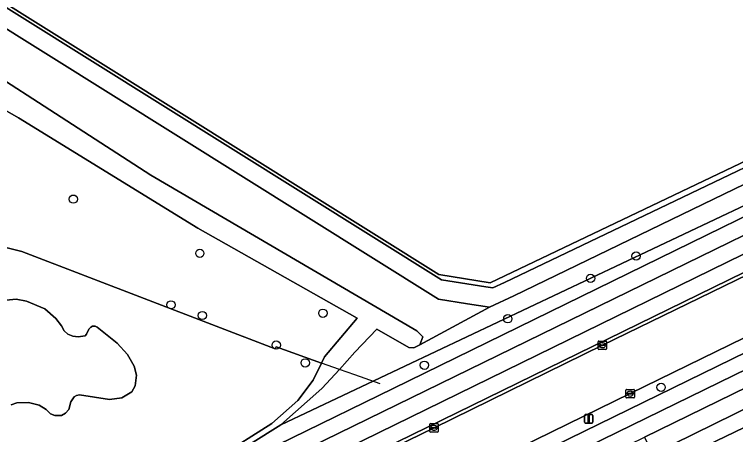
# Model space of a CAD drawing. Extents: x 160455 to 162082, y 388339 to 389736.
# Drawn here: x 160563.1 to 160648.2, y 388762.4 to 388812 of the extents above; entities that cross this region are included whole.
import ezdxf

# ---------------------------------------------------------------- set-up
doc = ezdxf.new("R2010")
doc.units = 0
for name, color, linetype in [('IMGEO_Berm_groen', 7, 'Continuous'), ('IMGEO_Boom', 7, 'Continuous'), ('IMGEO_Erf', 7, 'Continuous'), ('IMGEO_Fietspad_gesloten', 7, 'Continuous'), ('IMGEO_Groenvoorziening', 7, 'Continuous'), ('IMGEO_Hek', 7, 'Continuous'), ('IMGEO_Kolk', 7, 'Continuous'), ('IMGEO_Lichtmast', 7, 'Continuous'), ('IMGEO_Loofbos', 7, 'Continuous'), ('IMGEO_Meer_plas_ven_vijver', 7, 'Continuous'), ('IMGEO_Rijbaan_lokaal_gesloten', 7, 'Continuous'), ('IMGEO_Rijbaan_lokaal_open', 7, 'Continuous'), ('IMGEO_Voetpad_open', 7, 'Continuous'), ('IMGEO_Waterloop', 7, 'Continuous')]:
    doc.layers.add(name, color=color, linetype=linetype)

msp = doc.modelspace()

# ---------------------------------------------------------------- linework, layer by layer
at = {"layer": 'IMGEO_Berm_groen'}
for points in [[(160686.645, 388799.828), (160685.77, 388801.642), (160685.524, 388801.475), (160679.009, 388798.311), (160594.91, 388757.093), (160595.77, 388755.371)], [(160689.808, 388791.843), (160690.443, 388792.152), (160689.717, 388793.611), (160689.101, 388793.311), (160688.347, 388792.888), (160686.503, 388791.99), (160673.524, 388785.672), (160656.002, 388777.102), (160635.794, 388767.212), (160617.23, 388758.134), (160612.392, 388755.695), (160612.142, 388755.528), (160612.844, 388754.182)], [(160694.069, 388787.448), (160693.116, 388789.299), (160637.466, 388762.068), (160638.461, 388760.06)]]:
    msp.add_lwpolyline(points, close=True, dxfattribs=at)
at = {"layer": 'IMGEO_Boom'}
for centre in [(160570.055, 388790.19), (160584.994, 388783.792), (160636.494, 388783.466), (160631.114, 388780.833), (160581.584, 388777.705), (160585.296, 388776.445), (160599.523, 388776.71), (160621.35, 388776.053), (160594.009, 388772.95), (160597.438, 388770.847), (160611.502, 388770.568), (160639.45, 388767.958)]:
    msp.add_circle(centre, 0.489, dxfattribs=at)
at = {"layer": 'IMGEO_Erf'}
msp.add_lwpolyline([(160626.224, 388910.601), (160605.955, 388923.367), (160604.958, 388924.006), (160591.062, 388933.242), (160554.786, 388954.994), (160549.577, 388958.117), (160548.847, 388958.571), (160547.705, 388955.023), (160547.57, 388954.603), (160547.996, 388954.609), (160548.691, 388954.505), (160549.504, 388954.293), (160553.273, 388951.494), (160551.28, 388947.987), (160550.48, 388945.512), (160506.381, 388848.187), (160613.222, 388781.291), (160619.273, 388780.316), (160676.573, 388807.682), (160664.626, 388832.146)], close=True, dxfattribs=at)
at = {"layer": 'IMGEO_Fietspad_gesloten'}
for points in [[(160688.97, 388803.215), (160688.114, 388804.953), (160678.244, 388800.129), (160575.791, 388750), (160573.124, 388748.695)], [(160574.085, 388746.891), (160575.77, 388747.716), (160580.438, 388750), (160594.91, 388757.093), (160679.009, 388798.311), (160685.524, 388801.475), (160685.77, 388801.642), (160688.97, 388803.215)], [(160694.449, 388792.087), (160693.649, 388793.713), (160690.443, 388792.152), (160689.808, 388791.843), (160612.844, 388754.182), (160604.298, 388750), (160600.349, 388748.067), (160598.531, 388747.178), (160595.822, 388745.853), (160581.477, 388738.833)], [(160582.083, 388737.101), (160608.442, 388750), (160694.449, 388792.087)]]:
    msp.add_lwpolyline(points, dxfattribs=at)
at = {"layer": 'IMGEO_Groenvoorziening'}
for points in [[(160571.444, 388750), (160571.754, 388750.166), (160572.065, 388750.329), (160607.803, 388767.824), (160687.247, 388806.714), (160686.973, 388807.274), (160686.045, 388809.17), (160684.847, 388811.633), (160677.31, 388827.125), (160668.584, 388844.978), (160659.808, 388862.897), (160659.071, 388864.445), (160648.25, 388886.548), (160638.47, 388906.585), (160629.688, 388924.586), (160620.814, 388942.765), (160619.643, 388945.116), (160619.032, 388946.319), (160618.392, 388947.991), (160617.059, 388948.01), (160612.318, 388945.878)], [(160676.573, 388807.682), (160619.273, 388780.316), (160613.222, 388781.291), (160506.381, 388848.187)], [(160506.186, 388847.875), (160613.517, 388780.672), (160618.745, 388779.83), (160619.568, 388779.697), (160620.942, 388780.351), (160676.881, 388807.14)], [(160548.756, 388812.712), (160579.196, 388793.027), (160610.611, 388774.63), (160611.317, 388773.94), (160610.98, 388772.976), (160619.2, 388777.412), (160616.579, 388777.834), (160613.149, 388778.387), (160505.054, 388846.068)], [(160667.733, 388798.19), (160594.565, 388763.508), (160587.389, 388759.035), (160575.593, 388753.143), (160570.992, 388751.364), (160568.732, 388750.337), (160568.11, 388750.174), (160567.784, 388750.247), (160562.899, 388750.484), (160550.156, 388738.732), (160539.525, 388746.629), (160524.082, 388757.064), (160498.285, 388769.161)], [(160689.061, 388782.446), (160639.282, 388758.403), (160639.683, 388757.595), (160643.496, 388750), (160645.402, 388746.203), (160622.27, 388734.444), (160616.551, 388745.708), (160624.961, 388750), (160637.94, 388756.624), (160637.493, 388757.539), (160621.885, 388750), (160602.985, 388740.871), (160601.95, 388741.371), (160601.225, 388741.721), (160600.38, 388741.308), (160601.22, 388740.978), (160615.204, 388735.48), (160632.775, 388728.037), (160649.966, 388719.971)]]:
    msp.add_lwpolyline(points, dxfattribs=at)
msp.add_lwpolyline([(160667.733, 388798.19), (160666.685, 388800.384), (160622.048, 388778.768), (160619.2, 388777.412), (160610.98, 388772.976), (160610.242, 388772.625), (160609.683, 388772.68), (160605.9, 388774.819), (160603.309, 388772.106), (160601.468, 388770.078), (160599.407, 388767.807), (160594.565, 388763.508)], close=True, dxfattribs=at)
at = {"layer": 'IMGEO_Hek'}
for points in [[(160599.359, 388770.829), (160594.015, 388772.732), (160593.889, 388772.506), (160563.974, 388784.006), (160541.617, 388789.556)], [(160601.468, 388770.078), (160599.359, 388770.829)], [(160606.293, 388768.361), (160603.306, 388769.424), (160601.468, 388770.078)]]:
    msp.add_lwpolyline(points, dxfattribs=at)
at = {"layer": 'IMGEO_Kolk'}
for p, q in [((160632.01, 388772.499), (160632.01, 388773.351)), ((160632.085, 388773.425), (160632.937, 388773.425)), ((160632.498, 388773.205), (160632.523, 388773.205)), ((160633.011, 388773.351), (160633.011, 388772.499)), ((160632.937, 388772.425), (160632.085, 388772.425)), ((160632.269, 388772.919), (160632.269, 388772.931)), ((160632.707, 388772.882), (160632.309, 388772.882)), ((160632.312, 388772.968), (160632.71, 388772.968)), ((160632.521, 388772.645), (160632.496, 388772.645)), ((160632.753, 388772.931), (160632.753, 388772.919)), ((160635.294, 388766.785), (160635.294, 388767.637)), ((160635.369, 388767.711), (160636.221, 388767.711)), ((160635.553, 388767.205), (160635.553, 388767.217)), ((160635.991, 388767.168), (160635.593, 388767.168)), ((160635.596, 388767.254), (160635.994, 388767.254)), ((160635.782, 388767.491), (160635.807, 388767.491)), ((160636.037, 388767.217), (160636.037, 388767.205)), ((160636.295, 388767.637), (160636.295, 388766.785)), ((160636.221, 388766.711), (160635.369, 388766.711)), ((160635.805, 388766.931), (160635.78, 388766.931)), ((160612.211, 388763.679), (160613.063, 388763.679)), ((160612.136, 388762.753), (160612.136, 388763.605)), ((160612.395, 388763.173), (160612.395, 388763.185)), ((160612.833, 388763.136), (160612.435, 388763.136)), ((160612.438, 388763.222), (160612.836, 388763.222)), ((160612.647, 388762.899), (160612.622, 388762.899)), ((160612.624, 388763.459), (160612.649, 388763.459)), ((160612.879, 388763.185), (160612.879, 388763.173)), ((160613.137, 388763.605), (160613.137, 388762.753)), ((160613.063, 388762.679), (160612.211, 388762.679))]:
    msp.add_line(p, q, dxfattribs=at)
for points in [[(160632.01, 388772.499), (160632.01, 388773.351)], [(160632.085, 388773.425), (160632.937, 388773.425)], [(160633.011, 388773.351), (160633.011, 388772.499)], [(160632.937, 388772.425), (160632.085, 388772.425)], [(160635.294, 388766.785), (160635.294, 388767.637)], [(160635.369, 388767.711), (160636.221, 388767.711)], [(160636.295, 388767.637), (160636.295, 388766.785)], [(160636.221, 388766.711), (160635.369, 388766.711)], [(160612.211, 388763.679), (160613.063, 388763.679)], [(160612.136, 388762.753), (160612.136, 388763.605)], [(160613.137, 388763.605), (160613.137, 388762.753)], [(160613.063, 388762.679), (160612.211, 388762.679)]]:
    msp.add_lwpolyline(points, dxfattribs=at)
for centre, radius, start, end in [((160632.087, 388773.349), 0.0765, 91.55205, 178.44795), ((160632.087, 388773.349), 0.0765, 91.55205, 178.44795), ((160632.935, 388773.349), 0.0765, 1.55205, 88.44795), ((160632.935, 388773.349), 0.0765, 1.55205, 88.44795), ((160632.087, 388772.501), 0.0765, 181.55205, 268.44795), ((160632.087, 388772.501), 0.0765, 181.55205, 268.44795), ((160632.309, 388772.928), 0.0403, 85.87752, 175.75265), ((160632.306, 388772.918), 0.0366, 178.93798, 274.71019), ((160632.71, 388772.925), 0.043, 264.86636, 352.45326), ((160632.714, 388772.93), 0.0386, 1.73085, 96.63898), ((160632.935, 388772.501), 0.0765, 271.55205, 358.44795), ((160632.935, 388772.501), 0.0765, 271.55205, 358.44795), ((160635.371, 388767.635), 0.0765, 91.55205, 178.44795), ((160635.371, 388767.635), 0.0765, 91.55205, 178.44795), ((160635.593, 388767.214), 0.0403, 85.87752, 175.75265), ((160635.59, 388767.204), 0.0366, 178.93798, 274.71019), ((160635.994, 388767.211), 0.043, 264.86636, 352.45326), ((160635.998, 388767.216), 0.0386, 1.73085, 96.63898), ((160636.219, 388767.635), 0.0765, 1.55205, 88.44795), ((160636.219, 388767.635), 0.0765, 1.55205, 88.44795), ((160635.371, 388766.787), 0.0765, 181.55205, 268.44795), ((160635.371, 388766.787), 0.0765, 181.55205, 268.44795), ((160636.219, 388766.787), 0.0765, 271.55205, 358.44795), ((160636.219, 388766.787), 0.0765, 271.55205, 358.44795), ((160612.213, 388763.603), 0.0765, 91.55205, 178.44795), ((160612.213, 388763.603), 0.0765, 91.55205, 178.44795), ((160613.061, 388763.603), 0.0765, 1.55205, 88.44795), ((160613.061, 388763.603), 0.0765, 1.55205, 88.44795), ((160612.435, 388763.182), 0.0403, 85.87752, 175.75265), ((160612.432, 388763.172), 0.0366, 178.93798, 274.71019), ((160612.836, 388763.179), 0.043, 264.86636, 352.45326), ((160612.84, 388763.184), 0.0386, 1.73085, 96.63898), ((160612.213, 388762.755), 0.0765, 181.55205, 268.44795), ((160612.213, 388762.755), 0.0765, 181.55205, 268.44795), ((160613.061, 388762.755), 0.0765, 271.55205, 358.44795), ((160613.061, 388762.755), 0.0765, 271.55205, 358.44795)]:
    msp.add_arc(centre, radius, start, end, dxfattribs=at)
for centre, major_axis, ratio, start_param, end_param in [((160632.497, 388772.925), (-0.387, 0.002), 0.722429, 4.712389, 7.853982), ((160632.522, 388772.925), (-0.39, 0.002), 0.717154, 1.570796, 4.712389), ((160635.781, 388767.211), (-0.387, 0.002), 0.722429, 4.712389, 7.853982), ((160635.806, 388767.211), (-0.39, 0.002), 0.717154, 1.570796, 4.712389), ((160612.623, 388763.179), (-0.387, 0.002), 0.722429, 4.712389, 7.853982), ((160612.648, 388763.179), (-0.39, 0.002), 0.717154, 1.570796, 4.712389)]:
    msp.add_ellipse(centre, major_axis=major_axis, ratio=ratio, start_param=start_param, end_param=end_param, dxfattribs=at)
at = {"layer": 'IMGEO_Lichtmast'}
for p, q in [((160630.399, 388763.835), (160630.399, 388764.635)), ((160630.399, 388764.635), (160630.399, 388763.835)), ((160630.499, 388764.735), (160631.289, 388764.735)), ((160631.289, 388764.735), (160630.499, 388764.735)), ((160631.389, 388764.635), (160631.389, 388763.835)), ((160631.389, 388763.835), (160631.389, 388764.635)), ((160631.289, 388763.735), (160630.499, 388763.735)), ((160630.499, 388763.735), (160631.289, 388763.735))]:
    msp.add_line(p, q, dxfattribs=at)
msp.add_lwpolyline([(160630.819, 388764.61), (160630.969, 388764.61), (160630.969, 388763.86), (160630.819, 388763.86), (160630.819, 388764.61)], dxfattribs=at)
for centre, start, end in [((160630.499, 388764.635), 90, 180), ((160630.499, 388764.635), 90, 180), ((160631.289, 388764.635), 0, 90), ((160631.289, 388764.635), 360, 90), ((160630.499, 388763.835), 180, 270), ((160630.499, 388763.835), 180, 270), ((160631.289, 388763.835), 270, 0), ((160631.289, 388763.835), 270, 0)]:
    msp.add_arc(centre, 0.1, start, end, dxfattribs=at)
at = {"layer": 'IMGEO_Loofbos'}
msp.add_lwpolyline([(160603.571, 388776.135), (160584.766, 388786.766), (160563.574, 388799.811), (160560.336, 388801.636), (160559.2, 388802.558), (160556.643, 388803.82), (160555.17, 388803.753), (160553.848, 388803.482), (160552.752, 388802.931), (160546.234, 388796.774), (160541.745, 388790.072), (160541.617, 388789.556), (160563.974, 388784.006), (160593.889, 388772.506), (160594.015, 388772.732), (160599.359, 388770.829), (160599.721, 388771.561)], close=True, dxfattribs=at)
for points in [[(160561.847, 388761.247), (160565.133, 388760.575), (160566.092, 388758.196), (160563.919, 388755.033), (160562.899, 388750.484), (160567.784, 388750.247), (160567.784, 388750.57), (160571.646, 388752.411), (160574.179, 388753.276), (160587.142, 388759.648), (160593.51, 388763.683), (160596.559, 388766.394), (160598.366, 388768.822), (160599.359, 388770.829), (160594.015, 388772.732), (160593.889, 388772.506), (160563.974, 388784.006), (160541.617, 388789.556)], [(160561.751, 388778.225), (160563.316, 388778.354), (160564.542, 388778.144), (160566.687, 388777.24), (160567.993, 388776.079), (160568.67, 388775.223), (160568.981, 388774.633), (160569.424, 388774.255), (160570.005, 388773.988), (160570.622, 388773.905), (160571.44, 388774.055), (160571.632, 388774.221), (160571.902, 388774.848), (160572.123, 388775.064), (160572.339, 388775.19), (160572.65, 388775.201), (160572.887, 388775.08), (160575.25, 388773.165), (160576.446, 388771.828), (160577.244, 388770.472), (160577.535, 388769.375), (160577.373, 388768.116), (160576.954, 388767.406), (160575.792, 388766.697), (160574.324, 388766.519), (160570.801, 388767.074), (160570.438, 388766.995), (160570.171, 388766.838), (160569.775, 388766.248), (160569.526, 388765.335), (160569.148, 388764.893), (160568.65, 388764.634), (160567.857, 388764.616), (160567.369, 388764.837), (160566.871, 388765.344), (160566.02, 388765.831), (160564.748, 388766.145), (160563.375, 388766.119), (160562.713, 388765.877)]]:
    msp.add_lwpolyline(points, dxfattribs=at)
at = {"layer": 'IMGEO_Meer_plas_ven_vijver'}
msp.add_lwpolyline([(160562.713, 388765.877), (160563.375, 388766.119), (160564.748, 388766.145), (160566.02, 388765.831), (160566.871, 388765.344), (160567.369, 388764.837), (160567.857, 388764.616), (160568.65, 388764.634), (160569.148, 388764.893), (160569.526, 388765.335), (160569.775, 388766.248), (160570.171, 388766.838), (160570.438, 388766.995), (160570.801, 388767.074), (160574.324, 388766.519), (160575.792, 388766.697), (160576.954, 388767.406), (160577.373, 388768.116), (160577.535, 388769.375), (160577.244, 388770.472), (160576.446, 388771.828), (160575.25, 388773.165), (160572.887, 388775.08), (160572.65, 388775.201), (160572.339, 388775.19), (160572.123, 388775.064), (160571.902, 388774.848), (160571.632, 388774.221), (160571.44, 388774.055), (160570.622, 388773.905), (160570.005, 388773.988), (160569.424, 388774.255), (160568.981, 388774.633), (160568.67, 388775.223), (160567.993, 388776.079), (160566.687, 388777.24), (160564.542, 388778.144), (160563.316, 388778.354), (160561.751, 388778.225)], dxfattribs=at)
at = {"layer": 'IMGEO_Rijbaan_lokaal_gesloten'}
for points in [[(160635.794, 388767.212), (160656.002, 388777.102), (160673.524, 388785.672), (160686.503, 388791.99), (160683.606, 388797.854), (160682.331, 388797.262), (160680.251, 388796.218), (160669.623, 388791.033), (160652.582, 388782.706), (160632.512, 388772.925), (160612.637, 388763.178), (160595.949, 388755.013), (160595.274, 388754.683), (160585.715, 388750), (160576.8, 388745.633), (160574.493, 388744.508)], [(160579.452, 388739.653), (160595.115, 388747.289), (160597.852, 388748.623), (160599.435, 388749.359), (160599.653, 388749.445), (160600.531, 388749.814), (160610.05, 388754.477), (160611.332, 388755.105), (160612.142, 388755.528), (160612.392, 388755.695), (160617.23, 388758.134), (160635.794, 388767.212)]]:
    msp.add_lwpolyline(points, dxfattribs=at)
at = {"layer": 'IMGEO_Rijbaan_lokaal_open'}
msp.add_lwpolyline([(160680.251, 388796.218), (160682.331, 388797.262), (160683.606, 388797.854), (160686.823, 388799.459), (160686.645, 388799.828), (160595.77, 388755.371), (160595.949, 388755.013), (160612.637, 388763.178), (160632.512, 388772.925), (160652.582, 388782.706), (160669.623, 388791.033)], close=True, dxfattribs=at)
at = {"layer": 'IMGEO_Voetpad_open'}
for points in [[(160678.244, 388800.129), (160688.114, 388804.953), (160687.247, 388806.714), (160607.803, 388767.824), (160572.065, 388750.329), (160571.754, 388750.166), (160571.444, 388750)], [(160573.124, 388748.695), (160575.791, 388750), (160678.244, 388800.129)], [(160635.703, 388761.205), (160637.466, 388762.068), (160693.116, 388789.299), (160695.296, 388790.366), (160694.449, 388792.087), (160608.442, 388750), (160582.083, 388737.101)]]:
    msp.add_lwpolyline(points, dxfattribs=at)
at = {"layer": 'IMGEO_Waterloop'}
for points in [[(160506.186, 388847.875), (160505.054, 388846.068), (160613.149, 388778.387), (160616.579, 388777.834), (160619.2, 388777.412), (160622.048, 388778.768), (160666.685, 388800.384), (160677.485, 388805.614), (160676.881, 388807.14), (160620.942, 388780.351), (160619.568, 388779.697), (160618.745, 388779.83), (160613.517, 388780.672)], [(160639.282, 388758.403), (160689.061, 388782.446), (160694.871, 388785.89), (160694.069, 388787.448), (160638.461, 388760.06), (160638.923, 388759.128)]]:
    msp.add_lwpolyline(points, close=True, dxfattribs=at)
for points in [[(160587.389, 388759.035), (160594.565, 388763.508), (160599.407, 388767.807), (160601.468, 388770.078), (160603.309, 388772.106), (160605.9, 388774.819), (160609.683, 388772.68), (160610.242, 388772.625), (160610.98, 388772.976), (160611.317, 388773.94), (160610.611, 388774.63), (160579.196, 388793.027), (160548.756, 388812.712)], [(160560.336, 388801.636), (160563.574, 388799.811), (160584.766, 388786.766), (160603.571, 388776.135), (160599.721, 388771.561), (160599.359, 388770.829), (160598.366, 388768.822), (160596.559, 388766.394), (160593.51, 388763.683), (160587.142, 388759.648)]]:
    msp.add_lwpolyline(points, dxfattribs=at)

doc.saveas('drawing.dxf')
